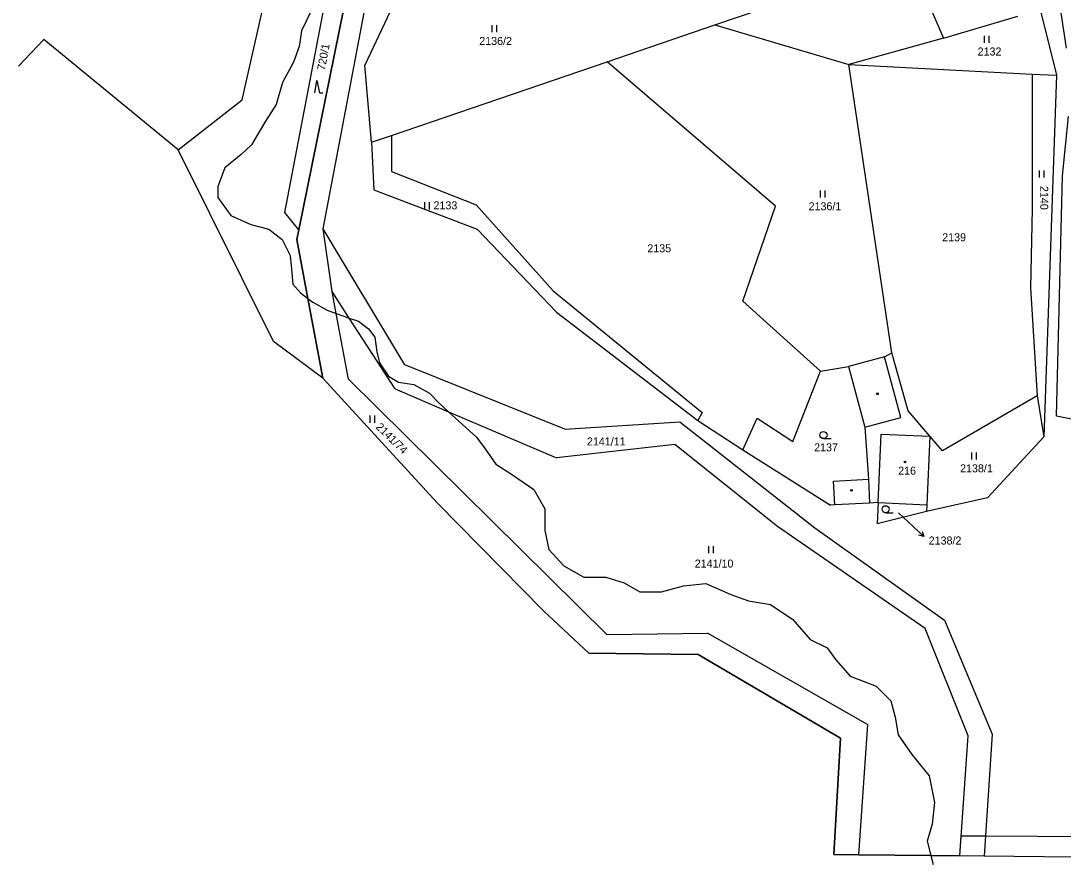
# Model space of a CAD drawing. Extents: x -439246 to -433691, y -1130252 to -1121148.
# Drawn here: x -435711.9 to -435490.6, y -1124807.4 to -1124629 of the extents above; entities that cross this region are included whole.
import ezdxf

# ---------------------------------------------------------------- set-up
doc = ezdxf.new("R2010")
doc.units = 0
for name, color, linetype in [('Vrstva 1', 7, 'Continuous'), ('Vrstva 16', 7, 'Continuous'), ('Vrstva 18', 7, 'Continuous'), ('Vrstva 19', 7, 'Continuous'), ('Vrstva 25', 7, 'Continuous'), ('Vrstva 3', 7, 'Continuous'), ('Vrstva 37', 7, 'Continuous'), ('Vrstva 4', 7, 'Continuous'), ('Vrstva 52', 7, 'Continuous'), ('Vrstva 6', 7, 'Continuous')]:
    doc.layers.add(name, color=color, linetype=linetype)

msp = doc.modelspace()

# ---------------------------------------------------------------- linework, layer by layer
at = {"layer": 'Vrstva 1'}
for points in [[(-435647.71, -1124673.2), (-435634.78, -1124605.24)], [(-435652.88, -1124673.42), (-435639.64, -1124608.14)], [(-435523.21, -1124616.01), (-435515.97, -1124632.67)], [(-435629.89, -1124619.46), (-435638.81, -1124638.42)], [(-435564.54, -1124629.86), (-435544.22, -1124622.9)], [(-435495.48, -1124626.62), (-435491.99, -1124640.55)], [(-435587.42, -1124637.69), (-435564.54, -1124629.86)], [(-435564.54, -1124629.86), (-435536.09, -1124638.3)], [(-435515.97, -1124632.67), (-435500.18, -1124628.01)], [(-435515.97, -1124632.67), (-435536.09, -1124638.3)], [(-435637.39, -1124654.8), (-435638.81, -1124638.42)], [(-435633.15, -1124653.35), (-435587.42, -1124637.69)], [(-435551.64, -1124668.4), (-435587.42, -1124637.69)], [(-435536.09, -1124638.3), (-435497.13, -1124640.32)], [(-435526.97, -1124699.53), (-435536.09, -1124638.3)], [(-435497.13, -1124640.32), (-435491.99, -1124640.55)], [(-435497.13, -1124640.32), (-435497.13, -1124668.9)], [(-435491.99, -1124640.55), (-435494.7, -1124717.35)], [(-435637.39, -1124654.8), (-435633.15, -1124653.35)], [(-435633.15, -1124653.35), (-435633.15, -1124660.98)], [(-435637.39, -1124654.8), (-435636.93, -1124664.88)], [(-435633.15, -1124660.98), (-435615.21, -1124668.08)], [(-435636.93, -1124664.88), (-435615.02, -1124673.23)], [(-435615.21, -1124668.08), (-435598.85, -1124686.36)], [(-435558.61, -1124688.52), (-435551.64, -1124668.4)], [(-435497.13, -1124668.9), (-435497.51, -1124685.73)], [(-435653.29, -1124675.46), (-435652.88, -1124673.42)], [(-435630.32, -1124702.03), (-435647.71, -1124673.2)], [(-435645.79, -1124686.47), (-435647.71, -1124673.2)], [(-435615.02, -1124673.23), (-435598.18, -1124690.86)], [(-435650.96, -1124687.95), (-435653.29, -1124675.46)], [(-435644.91, -1124691.15), (-435645.79, -1124686.47)], [(-435642.15, -1124692.11), (-435645.79, -1124686.47)], [(-435598.85, -1124686.36), (-435567.25, -1124712.19)], [(-435497.51, -1124685.73), (-435496.06, -1124708.61)], [(-435647.79, -1124704.88), (-435650.96, -1124687.95)], [(-435542.12, -1124703.38), (-435558.61, -1124688.52)], [(-435642.28, -1124705.06), (-435644.91, -1124691.15)], [(-435598.18, -1124690.86), (-435568.17, -1124713.88)], [(-435632.41, -1124707.18), (-435642.15, -1124692.11)], [(-435528.53, -1124700.33), (-435536.14, -1124702.38)], [(-435528.53, -1124700.33), (-435526.97, -1124699.53)], [(-435523.47, -1124711.84), (-435526.97, -1124699.53)], [(-435596.4, -1124715.7), (-435630.32, -1124702.03)], [(-435542.12, -1124703.38), (-435536.14, -1124702.38)], [(-435536.14, -1124702.38), (-435532.66, -1124715.26)], [(-435623.39, -1124731.42), (-435647.79, -1124704.88)], [(-435587.49, -1124759.29), (-435642.28, -1124705.06)], [(-435548, -1124718.36), (-435542.12, -1124703.38)], [(-435632.41, -1124707.18), (-435621.05, -1124712.04)], [(-435496.06, -1124708.61), (-435516.21, -1124720.34)], [(-435496.06, -1124708.61), (-435494.7, -1124717.35)], [(-435518.9, -1124717.19), (-435523.47, -1124711.84)], [(-435621.05, -1124712.04), (-435598.15, -1124721.82)], [(-435596.4, -1124715.7), (-435571.99, -1124714.15)], [(-435571.99, -1124714.15), (-435543.33, -1124736.63)], [(-435567.25, -1124712.19), (-435568.17, -1124713.88)], [(-435568.17, -1124713.88), (-435558.61, -1124720.11)], [(-435558.61, -1124720.11), (-435555.51, -1124713.34)], [(-435555.51, -1124713.34), (-435548, -1124718.36)], [(-435532.66, -1124715.26), (-435531.93, -1124726.35)], [(-435518.9, -1124717.19), (-435519.53, -1124731.75)], [(-435516.21, -1124720.34), (-435518.9, -1124717.19)], [(-435494.7, -1124717.35), (-435506.66, -1124730.27)], [(-435573, -1124718.93), (-435598.15, -1124721.82)], [(-435551.22, -1124736.39), (-435573, -1124718.93)], [(-435558.61, -1124720.11), (-435539.99, -1124731.83)], [(-435539.31, -1124726.73), (-435531.93, -1124726.35)], [(-435539.05, -1124731.78), (-435539.31, -1124726.73)], [(-435600.92, -1124754.27), (-435623.39, -1124731.42)], [(-435539.05, -1124731.78), (-435539.99, -1124731.83)], [(-435531.67, -1124731.4), (-435539.05, -1124731.78)], [(-435529.84, -1124731.31), (-435531.67, -1124731.4)], [(-435529.84, -1124731.31), (-435530.03, -1124735.82)], [(-435529.84, -1124731.31), (-435519.53, -1124731.75)], [(-435506.66, -1124730.27), (-435519.59, -1124733.16)], [(-435519.53, -1124731.75), (-435519.59, -1124733.16)], [(-435519.59, -1124733.16), (-435530.03, -1124735.82)], [(-435519.87, -1124758.02), (-435551.22, -1124736.39)], [(-435543.33, -1124736.63), (-435515.78, -1124756.28)], [(-435591.28, -1124763.27), (-435600.92, -1124754.27)], [(-435510.78, -1124780.79), (-435519.87, -1124758.02)], [(-435515.78, -1124756.28), (-435505.67, -1124780.44)], [(-435587.49, -1124759.29), (-435566.1, -1124759.02)], [(-435532.14, -1124778.38), (-435566.1, -1124759.02)], [(-435568.09, -1124763.56), (-435591.28, -1124763.27)], [(-435537.82, -1124781.33), (-435568.09, -1124763.56)], [(-435532.14, -1124778.38), (-435534.06, -1124806.05)], [(-435505.67, -1124780.44), (-435507.36, -1124806.35)], [(-435539.27, -1124805.99), (-435537.82, -1124781.33)], [(-435512.54, -1124806.29), (-435510.78, -1124780.79)], [(-435534.06, -1124806.05), (-435539.27, -1124805.99)], [(-435518.67, -1124806.22), (-435534.06, -1124806.05)], [(-435512.54, -1124806.29), (-435518.67, -1124806.22)], [(-435507.36, -1124806.35), (-435512.54, -1124806.29)], [(-435475.49, -1124806.7), (-435507.36, -1124806.35)]]:
    msp.add_lwpolyline(points, dxfattribs=at)
at = {"layer": 'Vrstva 16'}
msp.add_line((-435522.32, -1124736.45), (-435520.13, -1124738.5), dxfattribs=at)
for points in [[(-435525.53, -1124733.44), (-435522.32, -1124736.45)], [(-435520.52, -1124737.45), (-435520.13, -1124738.5), (-435521.2, -1124738.18)]]:
    msp.add_lwpolyline(points, dxfattribs=at)
at = {"layer": 'Vrstva 25'}
for p, q in [((-435611.8, -1124631.44), (-435611.8, -1124629.94)), ((-435610.8, -1124631.44), (-435610.8, -1124629.94)), ((-435507.27, -1124633.68), (-435507.27, -1124632.18)), ((-435506.27, -1124633.68), (-435506.27, -1124632.18)), ((-435495.63, -1124662.3), (-435495.63, -1124660.8)), ((-435494.63, -1124662.3), (-435494.63, -1124660.8)), ((-435542.1, -1124666.54), (-435542.1, -1124665.04)), ((-435541.1, -1124666.54), (-435541.1, -1124665.04)), ((-435626.13, -1124669.04), (-435626.13, -1124667.54)), ((-435625.13, -1124669.04), (-435625.13, -1124667.54)), ((-435637.68, -1124714.33), (-435637.68, -1124712.83)), ((-435636.68, -1124714.33), (-435636.68, -1124712.83)), ((-435541.46, -1124717.72), (-435539.86, -1124717.72)), ((-435509.98, -1124722.18), (-435509.98, -1124720.68)), ((-435508.98, -1124722.18), (-435508.98, -1124720.68)), ((-435528.27, -1124733.45), (-435526.67, -1124733.45)), ((-435565.83, -1124742.03), (-435565.83, -1124740.53)), ((-435564.83, -1124742.03), (-435564.83, -1124740.53))]:
    msp.add_line(p, q, dxfattribs=at)
msp.add_lwpolyline([(-435649.47, -1124644.34), (-435649, -1124641.66), (-435648.46, -1124644.34), (-435647.79, -1124644.34)], dxfattribs=at)
for centre, radius in [((-435530, -1124708.19), 0.175), ((-435541.46, -1124716.97), 0.75), ((-435524.17, -1124722.67), 0.175), ((-435535.52, -1124728.69), 0.175), ((-435528.27, -1124732.7), 0.75)]:
    msp.add_circle(centre, radius, dxfattribs=at)
at = {"layer": 'Vrstva 3'}
for points in [[(-435529.84, -1124731.31), (-435529.21, -1124716.75)], [(-435529.21, -1124716.75), (-435518.9, -1124717.19)], [(-435518.9, -1124717.19), (-435519.53, -1124731.75)], [(-435529.84, -1124731.31), (-435519.53, -1124731.75)]]:
    msp.add_lwpolyline(points, dxfattribs=at)
at = {"layer": 'Vrstva 37'}
msp.add_circle((-435524.17, -1124722.67), 0.175, dxfattribs=at)
at = {"layer": 'Vrstva 4'}
for points in [[(-435650.33, -1124627.05), (-435652.28, -1124631.12)], [(-435652.28, -1124631.12), (-435652.75, -1124634.44)], [(-435652.75, -1124634.44), (-435654, -1124637.81)], [(-435654, -1124637.81), (-435656.35, -1124642.08)], [(-435656.35, -1124642.08), (-435657.64, -1124646.77)], [(-435657.64, -1124646.77), (-435659.9, -1124650.35)], [(-435659.9, -1124650.35), (-435662.88, -1124655.34)], [(-435662.88, -1124655.34), (-435665.09, -1124657.38)], [(-435665.09, -1124657.38), (-435668.57, -1124660.25)], [(-435668.57, -1124660.25), (-435670.02, -1124664.2)], [(-435670.02, -1124664.2), (-435670.02, -1124666.56)], [(-435670.02, -1124666.56), (-435667.26, -1124670.32)], [(-435667.26, -1124670.32), (-435663.02, -1124672.23)], [(-435663.02, -1124672.23), (-435659.23, -1124673.26)], [(-435659.23, -1124673.26), (-435656.4, -1124675.47)], [(-435656.4, -1124675.47), (-435654.69, -1124678.87)], [(-435654.69, -1124678.87), (-435654.43, -1124681.73)], [(-435654.43, -1124681.73), (-435654.09, -1124684.9)], [(-435654.09, -1124684.9), (-435652.52, -1124686.76)], [(-435652.52, -1124686.76), (-435650.96, -1124687.95)], [(-435650.96, -1124687.95), (-435649.9, -1124688.75)], [(-435649.9, -1124688.75), (-435646.85, -1124690.44)], [(-435646.85, -1124690.44), (-435644.91, -1124691.15)], [(-435644.91, -1124691.15), (-435643.3, -1124691.72)], [(-435643.3, -1124691.72), (-435642.15, -1124692.11)], [(-435642.15, -1124692.11), (-435640.2, -1124692.75)], [(-435640.2, -1124692.75), (-435638.05, -1124694.38)], [(-435638.05, -1124694.38), (-435636.69, -1124696.18)], [(-435636.69, -1124696.18), (-435636.27, -1124699.3)], [(-435636.27, -1124699.3), (-435635.69, -1124701.66)], [(-435525.05, -1124713.21), (-435528.53, -1124700.33)], [(-435635.69, -1124701.66), (-435633.84, -1124704.44)], [(-435633.84, -1124704.44), (-435631.69, -1124705.73)], [(-435631.69, -1124705.73), (-435628.41, -1124706.26)], [(-435628.41, -1124706.26), (-435625.1, -1124708.07)], [(-435625.1, -1124708.07), (-435623.13, -1124710.15)], [(-435623.13, -1124710.15), (-435621.05, -1124712.04)], [(-435621.05, -1124712.04), (-435615.1, -1124717.41)], [(-435532.66, -1124715.26), (-435525.05, -1124713.21)], [(-435615.1, -1124717.41), (-435613.31, -1124719.91)], [(-435529.84, -1124731.31), (-435529.21, -1124716.75)], [(-435529.21, -1124716.75), (-435518.9, -1124717.19)], [(-435613.31, -1124719.91), (-435611, -1124723.13)], [(-435611, -1124723.13), (-435607.72, -1124725.23)], [(-435607.72, -1124725.23), (-435602.96, -1124728.51)], [(-435531.93, -1124726.35), (-435531.67, -1124731.4)], [(-435602.96, -1124728.51), (-435600.65, -1124732.62)], [(-435600.65, -1124732.62), (-435600.65, -1124737.2)], [(-435600.65, -1124737.2), (-435599.77, -1124741.23)], [(-435599.77, -1124741.23), (-435596.62, -1124744.75)], [(-435596.62, -1124744.75), (-435592.34, -1124747.11)], [(-435592.34, -1124747.11), (-435587.64, -1124747.11)], [(-435587.64, -1124747.11), (-435583.78, -1124748.36)], [(-435583.78, -1124748.36), (-435580.47, -1124750.25)], [(-435575.85, -1124750.25), (-435571.2, -1124748.95)], [(-435571.2, -1124748.95), (-435566.41, -1124748.49)], [(-435566.41, -1124748.49), (-435561.11, -1124750.79)], [(-435580.47, -1124750.25), (-435575.85, -1124750.25)], [(-435561.11, -1124750.79), (-435557.4, -1124752.16)], [(-435557.4, -1124752.16), (-435552.71, -1124752.9)], [(-435552.71, -1124752.9), (-435547.96, -1124756.11)], [(-435547.96, -1124756.11), (-435544.32, -1124760.33)], [(-435544.32, -1124760.33), (-435540.71, -1124762.14)], [(-435540.71, -1124762.14), (-435538.83, -1124764.68)], [(-435538.83, -1124764.68), (-435535.79, -1124768.16)], [(-435535.79, -1124768.16), (-435530.31, -1124770.25)], [(-435530.31, -1124770.25), (-435527.17, -1124773.36)], [(-435527.17, -1124773.36), (-435526.25, -1124776.86)], [(-435526.25, -1124776.86), (-435525.6, -1124780.57)], [(-435525.6, -1124780.57), (-435522.69, -1124784.81)], [(-435522.69, -1124784.81), (-435519.02, -1124789.31)], [(-435519.02, -1124789.31), (-435517.86, -1124794.97)], [(-435517.86, -1124794.97), (-435518.42, -1124799.59)], [(-435518.42, -1124799.59), (-435519.43, -1124803.16)], [(-435519.43, -1124803.16), (-435518.67, -1124806.22)], [(-435518.67, -1124806.22), (-435518.19, -1124808.14)]]:
    msp.add_lwpolyline(points, dxfattribs=at)
at = {"layer": 'Vrstva 52'}
for points in [[(-435639.64, -1124608.14), (-435652.88, -1124673.42), (-435653.29, -1124675.46), (-435650.96, -1124687.95), (-435647.79, -1124704.88), (-435623.39, -1124731.42), (-435600.92, -1124754.27), (-435591.28, -1124763.27), (-435568.09, -1124763.56), (-435537.82, -1124781.33), (-435539.27, -1124805.99), (-435534.06, -1124806.05), (-435518.67, -1124806.22), (-435512.54, -1124806.29)], [(-435489.85, -1124634.84), (-435491.76, -1124622.06), (-435490.59, -1124619.38), (-435487.29, -1124614.49)], [(-435471.53, -1124717.07), (-435492.01, -1124712.93), (-435490.7, -1124661.9), (-435489.42, -1124649.33)], [(-435512.54, -1124806.29), (-435512.25, -1124802.02), (-435507.08, -1124802.06), (-435474.43, -1124802.28)]]:
    msp.add_lwpolyline(points, dxfattribs=at)
at = {"layer": 'Vrstva 6'}
for points in [[(-435655.79, -1124669.68), (-435643.37, -1124604.6)], [(-435664.87, -1124645.78), (-435658.84, -1124619.08)], [(-435707.01, -1124633.01), (-435712.35, -1124638.63)], [(-435678.48, -1124656.41), (-435707.01, -1124633.01)], [(-435678.48, -1124656.41), (-435664.87, -1124645.78)], [(-435658.26, -1124697.11), (-435678.48, -1124656.41)], [(-435652.88, -1124673.42), (-435655.79, -1124669.68)], [(-435647.79, -1124704.88), (-435658.26, -1124697.11)]]:
    msp.add_lwpolyline(points, dxfattribs=at)

# ---------------------------------------------------------------- texts
at = {"layer": 'Vrstva 16'}
msp.add_text('2138/2', height=1.7, dxfattribs=at).set_placement((-435519.13, -1124740.2))
at = {"layer": 'Vrstva 18'}
for s, rotation, p in [('720/1', 79.5668, (-435647.32, -1124639.63)), ('2140', 270, (-435495.45, -1124664.07)), ('2141/74', 315.6538, (-435636.63, -1124715.39))]:
    msp.add_text(s, height=1.7, rotation=rotation, dxfattribs=at).set_placement(p)
for s, height, p in [('2136/2', 1.7, (-435614.55, -1124634.14)), ('2132', 1.7, (-435508.74, -1124636.38)), ('2133', 1.7, (-435624.26, -1124669.04)), ('2136/1', 1.7, (-435544.63, -1124669.24)), ('2139', 1.7, (-435516.26, -1124675.82)), ('2135', 1.7, (-435578.86, -1124678.16)), ('2141/11', 1.7, (-435591.69, -1124719.17)), ('2137', 1.7, (-435543.45, -1124720.42)), ('2138/1', 1.7, (-435512.46, -1124724.88)), ('2138/2', 0.1, (-435525.75, -1124733.45)), ('2141/10', 1.7, (-435568.8, -1124745.09))]:
    msp.add_text(s, height=height, dxfattribs=at).set_placement(p)
at = {"layer": 'Vrstva 19'}
msp.add_text('216', height=1.7, dxfattribs=at).set_placement((-435525.61, -1124725.37))

doc.saveas('drawing.dxf')
